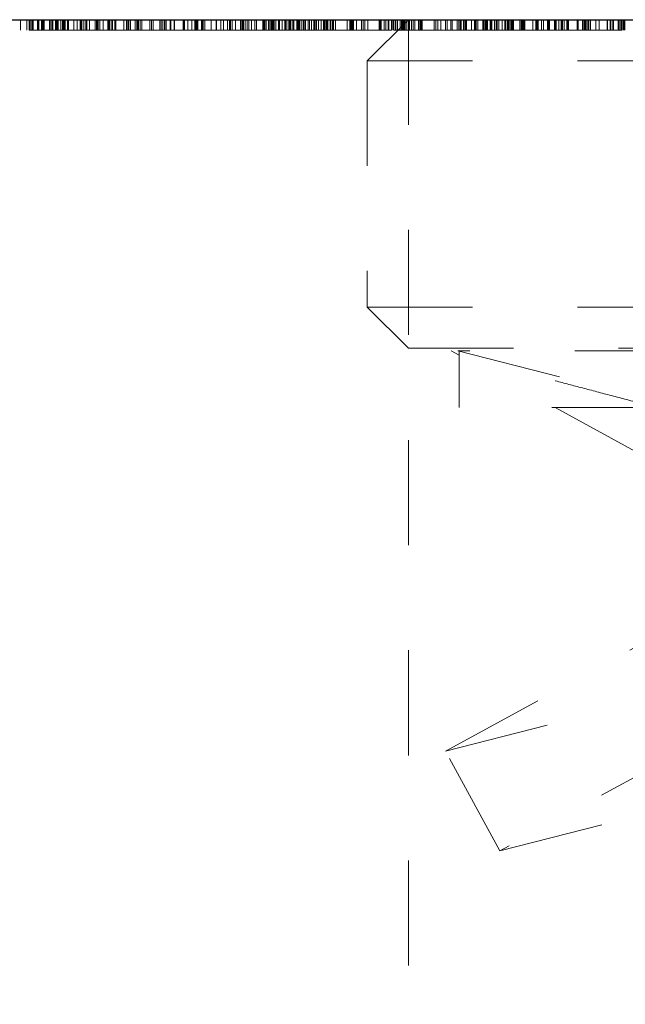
# Model space of a CAD drawing. Header units: inches. Extents: x 1802 to 2468, y -253 to -72.
# Tile 407 of 570: x 2185.037 to 2185.613, y -110.839 to -109.902. Entities that reach past the tile are written whole.
import ezdxf

# ---------------------------------------------------------------- set-up
doc = ezdxf.new("R2010")
doc.units = ezdxf.units.IN
doc.header["$LTSCALE"] = 0.5
doc.header["$MEASUREMENT"] = 0
doc.linetypes.add('HIDDEN', pattern=[0.225, 0.15, -0.075])
doc.layers.add('DST-M-S', color=53, linetype='Continuous')
doc.layers.add('SVF-M-S', color=8, linetype='Continuous')

msp = doc.modelspace()

# ---------------------------------------------------------------- linework, layer by layer
at = {"layer": 'DST-M-S', "linetype": 'Continuous', "lineweight": 25}
msp.add_line((2184.90027, -109.90203), (2192.88027, -109.90203), dxfattribs=at)
at = {"layer": 'DST-M-S', "linetype": 'HIDDEN', "lineweight": 18}
for p, q in [((2185.03763, -109.91203), (2185.03763, -109.90203)), ((2185.04379, -109.91203), (2185.04379, -109.90203)), ((2185.04593, -109.91203), (2185.04593, -109.90203)), ((2185.04687, -109.91203), (2185.04687, -109.90203)), ((2185.0484, -109.91203), (2185.0484, -109.90203)), ((2185.04939, -109.91203), (2185.04939, -109.90203)), ((2185.04975, -109.91203), (2185.04975, -109.90203)), ((2185.05379, -109.91203), (2185.05379, -109.90203)), ((2185.05456, -109.91203), (2185.05456, -109.90203)), ((2185.05456, -109.90203), (2185.05456, -109.91203)), ((2185.05504, -109.91203), (2185.05504, -109.90203)), ((2185.05763, -109.91203), (2185.05763, -109.90203)), ((2185.0586, -109.91203), (2185.0586, -109.90203)), ((2185.05917, -109.91203), (2185.05917, -109.90203)), ((2185.06016, -109.91203), (2185.06016, -109.90203)), ((2185.06528, -109.91203), (2185.06528, -109.90203)), ((2185.06638, -109.91203), (2185.06638, -109.90203)), ((2185.06763, -109.91203), (2185.06763, -109.90203)), ((2185.06851, -109.91203), (2185.06851, -109.90203)), ((2185.07088, -109.91203), (2185.07088, -109.90203)), ((2185.07148, -109.91203), (2185.07148, -109.90203)), ((2185.07225, -109.91203), (2185.07225, -109.90203)), ((2185.07278, -109.91203), (2185.07278, -109.90203)), ((2185.07321, -109.91203), (2185.07321, -109.90203)), ((2185.07348, -109.91203), (2185.07348, -109.90203)), ((2185.0761, -109.91203), (2185.0761, -109.90203)), ((2185.07763, -109.91203), (2185.07763, -109.90203)), ((2185.07851, -109.91203), (2185.07851, -109.90203)), ((2185.07961, -109.91203), (2185.07961, -109.90203)), ((2185.0797, -109.91203), (2185.0797, -109.90203)), ((2185.08013, -109.91203), (2185.08013, -109.90203)), ((2185.08225, -109.91203), (2185.08225, -109.90203)), ((2185.08283, -109.91203), (2185.08283, -109.90203)), ((2185.08343, -109.91203), (2185.08343, -109.90203)), ((2185.0884, -109.91203), (2185.0884, -109.90203)), ((2185.09148, -109.91203), (2185.09148, -109.90203)), ((2185.09456, -109.91203), (2185.09456, -109.90203)), ((2185.09521, -109.91203), (2185.09521, -109.90203)), ((2185.0961, -109.91203), (2185.0961, -109.90203)), ((2185.09807, -109.91203), (2185.09807, -109.90203)), ((2185.09994, -109.91203), (2185.09994, -109.90203)), ((2185.10047, -109.91203), (2185.10047, -109.90203)), ((2185.1009, -109.91203), (2185.1009, -109.90203)), ((2185.10324, -109.91203), (2185.10324, -109.90203)), ((2185.10872, -109.91203), (2185.10872, -109.90203)), ((2185.10994, -109.91203), (2185.10994, -109.90203)), ((2185.11047, -109.91203), (2185.11047, -109.90203)), ((2185.11148, -109.91203), (2185.11148, -109.90203)), ((2185.11302, -109.91203), (2185.11302, -109.90203)), ((2185.11636, -109.91203), (2185.11636, -109.90203)), ((2185.12071, -109.91203), (2185.12071, -109.90203)), ((2185.12148, -109.91203), (2185.12148, -109.90203)), ((2185.12203, -109.91203), (2185.12203, -109.90203)), ((2185.12225, -109.91203), (2185.12225, -109.90203)), ((2185.12379, -109.91203), (2185.12379, -109.90203)), ((2185.12533, -109.91203), (2185.12533, -109.90203)), ((2185.12732, -109.91203), (2185.12732, -109.90203)), ((2185.12851, -109.91203), (2185.12851, -109.90203)), ((2185.1361, -109.91203), (2185.1361, -109.90203)), ((2185.13851, -109.91203), (2185.13851, -109.90203)), ((2185.13977, -109.91203), (2185.13977, -109.90203)), ((2185.13994, -109.91203), (2185.13994, -109.90203)), ((2185.14047, -109.91203), (2185.14047, -109.90203)), ((2185.1409, -109.91203), (2185.1409, -109.90203)), ((2185.14225, -109.91203), (2185.14225, -109.90203)), ((2185.14687, -109.91203), (2185.14687, -109.90203)), ((2185.1484, -109.91203), (2185.1484, -109.90203)), ((2185.14905, -109.91203), (2185.14905, -109.90203)), ((2185.14994, -109.91203), (2185.14994, -109.90203)), ((2185.15148, -109.91203), (2185.15148, -109.90203)), ((2185.15302, -109.91203), (2185.15302, -109.90203)), ((2185.16071, -109.91203), (2185.16071, -109.90203)), ((2185.16225, -109.91203), (2185.16225, -109.90203)), ((2185.16379, -109.91203), (2185.16379, -109.90203)), ((2185.17021, -109.91203), (2185.17021, -109.90203)), ((2185.17148, -109.91203), (2185.17148, -109.90203)), ((2185.17302, -109.91203), (2185.17302, -109.90203)), ((2185.17456, -109.91203), (2185.17456, -109.90203)), ((2185.17588, -109.91203), (2185.17588, -109.90203)), ((2185.17628, -109.91203), (2185.17628, -109.90203)), ((2185.18006, -109.91203), (2185.18006, -109.90203)), ((2185.18071, -109.91203), (2185.18071, -109.90203)), ((2185.18379, -109.91203), (2185.18379, -109.90203)), ((2185.18425, -109.91203), (2185.18425, -109.90203)), ((2185.19249, -109.91203), (2185.19249, -109.90203)), ((2185.19254, -109.91203), (2185.19254, -109.90203)), ((2185.19302, -109.91203), (2185.19302, -109.90203)), ((2185.19343, -109.91203), (2185.19343, -109.90203)), ((2185.19351, -109.91203), (2185.19351, -109.90203)), ((2185.19362, -109.91203), (2185.19362, -109.90203)), ((2185.19703, -109.91203), (2185.19703, -109.90203)), ((2185.20071, -109.91203), (2185.20071, -109.90203)), ((2185.20351, -109.91203), (2185.20351, -109.90203)), ((2185.20379, -109.91203), (2185.20379, -109.90203)), ((2185.20456, -109.91203), (2185.20456, -109.90203)), ((2185.20509, -109.91203), (2185.20509, -109.90203)), ((2185.20533, -109.91203), (2185.20533, -109.90203)), ((2185.20552, -109.91203), (2185.20552, -109.90203)), ((2185.20576, -109.91203), (2185.20576, -109.90203)), ((2185.20586, -109.91203), (2185.20586, -109.90203)), ((2185.20629, -109.91203), (2185.20629, -109.90203)), ((2185.20994, -109.91203), (2185.20994, -109.90203)), ((2185.21062, -109.91203), (2185.21062, -109.90203)), ((2185.21148, -109.91203), (2185.21148, -109.90203)), ((2185.21158, -109.91203), (2185.21158, -109.90203)), ((2185.21302, -109.91203), (2185.21302, -109.90203)), ((2185.21917, -109.91203), (2185.21917, -109.90203)), ((2185.22379, -109.91203), (2185.22379, -109.90203)), ((2185.22422, -109.91203), (2185.22422, -109.90203)), ((2185.2284, -109.91203), (2185.2284, -109.90203)), ((2185.23093, -109.91203), (2185.23093, -109.90203)), ((2185.23456, -109.91203), (2185.23456, -109.90203)), ((2185.23662, -109.91203), (2185.23662, -109.90203)), ((2185.23763, -109.91203), (2185.23763, -109.90203)), ((2185.23917, -109.91203), (2185.23917, -109.90203)), ((2185.24225, -109.91203), (2185.24225, -109.90203)), ((2185.24699, -109.91203), (2185.24699, -109.90203)), ((2185.2484, -109.91203), (2185.2484, -109.90203)), ((2185.24917, -109.91203), (2185.24917, -109.90203)), ((2185.24994, -109.91203), (2185.24994, -109.90203)), ((2185.25148, -109.91203), (2185.25148, -109.90203)), ((2185.25351, -109.91203), (2185.25351, -109.90203)), ((2185.25501, -109.91203), (2185.25501, -109.90203)), ((2185.25763, -109.91203), (2185.25763, -109.90203)), ((2185.26071, -109.91203), (2185.26071, -109.90203)), ((2185.26225, -109.91203), (2185.26225, -109.90203)), ((2185.2684, -109.91203), (2185.2684, -109.90203)), ((2185.26848, -109.91203), (2185.26848, -109.90203)), ((2185.26963, -109.91203), (2185.26963, -109.90203)), ((2185.26994, -109.91203), (2185.26994, -109.90203)), ((2185.27101, -109.91203), (2185.27101, -109.90203)), ((2185.27101, -109.91203), (2185.27101, -109.90203)), ((2185.27155, -109.91203), (2185.27155, -109.90203)), ((2185.27379, -109.91203), (2185.27379, -109.90203)), ((2185.27494, -109.91203), (2185.27494, -109.90203)), ((2185.2761, -109.91203), (2185.2761, -109.90203)), ((2185.27675, -109.91203), (2185.27675, -109.90203)), ((2185.27763, -109.91203), (2185.27763, -109.90203)), ((2185.27778, -109.91203), (2185.27778, -109.90203)), ((2185.27893, -109.91203), (2185.27893, -109.90203)), ((2185.27917, -109.91203), (2185.27917, -109.90203)), ((2185.28071, -109.91203), (2185.28071, -109.90203)), ((2185.28307, -109.91203), (2185.28307, -109.90203)), ((2185.28422, -109.91203), (2185.28422, -109.90203)), ((2185.28687, -109.91203), (2185.28687, -109.90203)), ((2185.28915, -109.91203), (2185.28915, -109.90203)), ((2185.28999, -109.91203), (2185.28999, -109.90203)), ((2185.29101, -109.91203), (2185.29101, -109.90203)), ((2185.29302, -109.91203), (2185.29302, -109.90203)), ((2185.29417, -109.91203), (2185.29417, -109.90203)), ((2185.29449, -109.91203), (2185.29449, -109.90203)), ((2185.29456, -109.91203), (2185.29456, -109.90203)), ((2185.2961, -109.91203), (2185.2961, -109.90203)), ((2185.29763, -109.91203), (2185.29763, -109.90203)), ((2185.2979, -109.91203), (2185.2979, -109.90203)), ((2185.30071, -109.91203), (2185.30071, -109.90203)), ((2185.30158, -109.91203), (2185.30158, -109.90203)), ((2185.30232, -109.91203), (2185.30232, -109.90203)), ((2185.30316, -109.91203), (2185.30316, -109.90203)), ((2185.30348, -109.91203), (2185.30348, -109.90203)), ((2185.30357, -109.91203), (2185.30357, -109.90203)), ((2185.30533, -109.91203), (2185.30533, -109.90203)), ((2185.3054, -109.91203), (2185.3054, -109.90203)), ((2185.30713, -109.91203), (2185.30713, -109.90203)), ((2185.30742, -109.91203), (2185.30742, -109.90203)), ((2185.30763, -109.91203), (2185.30763, -109.90203)), ((2185.30879, -109.91203), (2185.30879, -109.90203)), ((2185.31148, -109.91203), (2185.31148, -109.90203)), ((2185.31162, -109.91203), (2185.31162, -109.90203)), ((2185.31278, -109.91203), (2185.31278, -109.90203)), ((2185.31456, -109.91203), (2185.31456, -109.90203)), ((2185.31691, -109.91203), (2185.31691, -109.90203)), ((2185.31763, -109.91203), (2185.31763, -109.90203)), ((2185.31807, -109.91203), (2185.31807, -109.90203)), ((2185.31939, -109.91203), (2185.31939, -109.90203)), ((2185.32131, -109.91203), (2185.32131, -109.90203)), ((2185.32379, -109.91203), (2185.32379, -109.90203)), ((2185.32384, -109.91203), (2185.32384, -109.90203)), ((2185.32602, -109.91203), (2185.32602, -109.90203)), ((2185.32687, -109.91203), (2185.32687, -109.90203)), ((2185.32708, -109.91203), (2185.32708, -109.90203)), ((2185.3284, -109.91203), (2185.3284, -109.90203)), ((2185.32879, -109.91203), (2185.32879, -109.90203)), ((2185.32908, -109.91203), (2185.32908, -109.90203)), ((2185.32951, -109.91203), (2185.32951, -109.90203)), ((2185.33028, -109.91203), (2185.33028, -109.90203)), ((2185.33225, -109.91203), (2185.33225, -109.90203)), ((2185.33302, -109.91203), (2185.33302, -109.90203)), ((2185.33456, -109.91203), (2185.33456, -109.90203)), ((2185.33552, -109.91203), (2185.33552, -109.90203)), ((2185.33763, -109.91203), (2185.33763, -109.90203)), ((2185.34872, -109.91203), (2185.34872, -109.90203)), ((2185.35105, -109.91203), (2185.35105, -109.90203)), ((2185.35141, -109.91203), (2185.35141, -109.90203)), ((2185.35251, -109.91203), (2185.35251, -109.90203)), ((2185.35302, -109.91203), (2185.35302, -109.90203)), ((2185.35357, -109.91203), (2185.35357, -109.90203)), ((2185.35451, -109.91203), (2185.35451, -109.90203)), ((2185.35456, -109.91203), (2185.35456, -109.90203)), ((2185.35763, -109.91203), (2185.35763, -109.90203)), ((2185.36225, -109.91203), (2185.36225, -109.90203)), ((2185.36379, -109.91203), (2185.36379, -109.90203)), ((2185.36533, -109.91203), (2185.36533, -109.90203)), ((2185.3684, -109.91203), (2185.3684, -109.90203)), ((2185.37917, -109.91203), (2185.37917, -109.90203)), ((2185.37994, -109.91203), (2185.37994, -109.90203)), ((2185.38047, -109.91203), (2185.38047, -109.90203)), ((2185.3809, -109.91203), (2185.3809, -109.90203)), ((2185.38379, -109.91203), (2185.38379, -109.90203)), ((2185.38533, -109.91203), (2185.38533, -109.90203)), ((2185.38775, -109.91203), (2185.38775, -109.90203)), ((2185.3884, -109.91203), (2185.3884, -109.90203)), ((2185.39066, -109.91203), (2185.39066, -109.90203)), ((2185.39194, -109.91203), (2185.39194, -109.90203)), ((2185.39302, -109.91203), (2185.39302, -109.90203)), ((2185.39456, -109.91203), (2185.39456, -109.90203)), ((2185.3961, -109.91203), (2185.3961, -109.90203)), ((2185.39646, -109.91203), (2185.39646, -109.90203)), ((2185.39917, -109.91203), (2185.39917, -109.90203)), ((2185.40018, -109.91203), (2185.40018, -109.90203)), ((2185.40112, -109.91203), (2185.40112, -109.90203)), ((2185.40225, -109.91203), (2185.40225, -109.90203)), ((2185.40331, -109.91203), (2185.40331, -109.90203)), ((2185.40379, -109.91203), (2185.40379, -109.90203)), ((2185.40533, -109.91203), (2185.40533, -109.90203)), ((2185.40682, -109.90203), (2185.40682, -111.90203)), ((2185.4078, -109.91203), (2185.4078, -109.90203)), ((2185.40978, -109.91203), (2185.40978, -109.90203)), ((2185.41148, -109.91203), (2185.41148, -109.90203)), ((2185.41302, -109.91203), (2185.41302, -109.90203)), ((2185.41653, -109.91203), (2185.41653, -109.90203)), ((2185.41662, -109.91203), (2185.41662, -109.90203)), ((2185.41706, -109.91203), (2185.41706, -109.90203)), ((2185.41725, -109.91203), (2185.41725, -109.90203)), ((2185.41831, -109.91203), (2185.41831, -109.90203)), ((2185.41879, -109.91203), (2185.41879, -109.90203)), ((2185.41927, -109.91203), (2185.41927, -109.90203)), ((2185.41994, -109.91203), (2185.41994, -109.90203)), ((2185.43148, -109.91203), (2185.43148, -109.90203)), ((2185.43302, -109.91203), (2185.43302, -109.90203)), ((2185.43499, -109.91203), (2185.43499, -109.90203)), ((2185.43763, -109.91203), (2185.43763, -109.90203)), ((2185.44225, -109.91203), (2185.44225, -109.90203)), ((2185.44379, -109.91203), (2185.44379, -109.90203)), ((2185.44739, -109.91203), (2185.44739, -109.90203)), ((2185.4484, -109.91203), (2185.4484, -109.90203)), ((2185.45337, -109.91203), (2185.45337, -109.90203)), ((2185.45487, -109.91203), (2185.45487, -109.90203)), ((2185.45533, -109.91203), (2185.45533, -109.90203)), ((2185.45643, -109.91203), (2185.45643, -109.90203)), ((2185.45715, -109.91203), (2185.45715, -109.90203)), ((2185.45917, -109.91203), (2185.45917, -109.90203)), ((2185.46071, -109.91203), (2185.46071, -109.90203)), ((2185.46165, -109.91203), (2185.46165, -109.90203)), ((2185.46225, -109.91203), (2185.46225, -109.90203)), ((2185.46687, -109.91203), (2185.46687, -109.90203)), ((2185.46994, -109.91203), (2185.46994, -109.90203)), ((2185.47037, -109.91203), (2185.47037, -109.90203)), ((2185.47047, -109.91203), (2185.47047, -109.90203)), ((2185.4709, -109.91203), (2185.4709, -109.90203)), ((2185.47132, -109.91203), (2185.47132, -109.90203)), ((2185.47148, -109.91203), (2185.47148, -109.90203)), ((2185.47309, -109.91203), (2185.47309, -109.90203)), ((2185.47763, -109.91203), (2185.47763, -109.90203)), ((2185.47809, -109.91203), (2185.47809, -109.90203)), ((2185.47826, -109.91203), (2185.47826, -109.90203)), ((2185.47963, -109.91203), (2185.47963, -109.90203)), ((2185.48071, -109.91203), (2185.48071, -109.90203)), ((2185.48107, -109.91203), (2185.48107, -109.90203)), ((2185.48225, -109.91203), (2185.48225, -109.90203)), ((2185.48456, -109.91203), (2185.48456, -109.90203)), ((2185.48533, -109.91203), (2185.48533, -109.90203)), ((2185.48622, -109.91203), (2185.48622, -109.90203)), ((2185.48884, -109.91203), (2185.48884, -109.90203)), ((2185.4904, -109.91203), (2185.4904, -109.90203)), ((2185.49071, -109.91203), (2185.49071, -109.90203)), ((2185.49143, -109.91203), (2185.49143, -109.90203)), ((2185.49297, -109.91203), (2185.49297, -109.90203)), ((2185.49302, -109.91203), (2185.49302, -109.90203)), ((2185.4961, -109.91203), (2185.4961, -109.90203)), ((2185.49864, -109.91203), (2185.49864, -109.90203)), ((2185.49958, -109.91203), (2185.49958, -109.90203)), ((2185.50124, -109.91203), (2185.50124, -109.90203)), ((2185.50177, -109.91203), (2185.50177, -109.90203)), ((2185.50187, -109.91203), (2185.50187, -109.90203)), ((2185.50225, -109.91203), (2185.50225, -109.90203)), ((2185.5034, -109.91203), (2185.5034, -109.90203)), ((2185.50456, -109.91203), (2185.50456, -109.90203)), ((2185.50533, -109.91203), (2185.50533, -109.90203)), ((2185.50626, -109.91203), (2185.50626, -109.90203)), ((2185.50687, -109.91203), (2185.50687, -109.90203)), ((2185.51302, -109.91203), (2185.51302, -109.90203)), ((2185.51432, -109.91203), (2185.51432, -109.90203)), ((2185.51456, -109.91203), (2185.51456, -109.90203)), ((2185.51491, -109.91203), (2185.51491, -109.90203)), ((2185.51499, -109.91203), (2185.51499, -109.90203)), ((2185.51509, -109.91203), (2185.51509, -109.90203)), ((2185.51552, -109.91203), (2185.51552, -109.90203)), ((2185.5161, -109.91203), (2185.5161, -109.90203)), ((2185.51677, -109.91203), (2185.51677, -109.90203)), ((2185.51763, -109.91203), (2185.51763, -109.90203)), ((2185.51773, -109.91203), (2185.51773, -109.90203)), ((2185.52533, -109.91203), (2185.52533, -109.90203)), ((2185.52804, -109.91203), (2185.52804, -109.90203)), ((2185.52917, -109.91203), (2185.52917, -109.90203)), ((2185.52939, -109.91203), (2185.52939, -109.90203)), ((2185.52994, -109.91203), (2185.52994, -109.90203)), ((2185.53047, -109.91203), (2185.53047, -109.90203)), ((2185.53345, -109.91203), (2185.53345, -109.90203)), ((2185.53543, -109.91203), (2185.53543, -109.90203)), ((2185.53917, -109.91203), (2185.53917, -109.90203)), ((2185.53949, -109.91203), (2185.53949, -109.90203)), ((2185.53994, -109.91203), (2185.53994, -109.90203)), ((2185.54071, -109.91203), (2185.54071, -109.90203)), ((2185.54105, -109.91203), (2185.54105, -109.90203)), ((2185.54586, -109.91203), (2185.54586, -109.90203)), ((2185.54687, -109.91203), (2185.54687, -109.90203)), ((2185.54763, -109.91203), (2185.54763, -109.90203)), ((2185.54994, -109.91203), (2185.54994, -109.90203)), ((2185.55225, -109.91203), (2185.55225, -109.90203)), ((2185.55337, -109.91203), (2185.55337, -109.90203)), ((2185.55348, -109.91203), (2185.55348, -109.90203)), ((2185.55526, -109.91203), (2185.55526, -109.90203)), ((2185.55763, -109.91203), (2185.55763, -109.90203)), ((2185.5584, -109.91203), (2185.5584, -109.90203)), ((2185.55893, -109.91203), (2185.55893, -109.90203)), ((2185.55917, -109.91203), (2185.55917, -109.90203)), ((2185.55937, -109.91203), (2185.55937, -109.90203)), ((2185.56763, -109.91203), (2185.56763, -109.90203)), ((2185.56816, -109.91203), (2185.56816, -109.90203)), ((2185.5686, -109.91203), (2185.5686, -109.90203)), ((2185.57265, -109.91203), (2185.57265, -109.90203)), ((2185.57379, -109.91203), (2185.57379, -109.90203)), ((2185.57456, -109.91203), (2185.57456, -109.90203)), ((2185.57521, -109.91203), (2185.57521, -109.90203)), ((2185.57533, -109.91203), (2185.57533, -109.90203)), ((2185.57605, -109.91203), (2185.57605, -109.90203)), ((2185.5761, -109.91203), (2185.5761, -109.90203)), ((2185.57759, -109.91203), (2185.57759, -109.90203)), ((2185.5786, -109.91203), (2185.5786, -109.90203)), ((2185.58016, -109.91203), (2185.58016, -109.90203)), ((2185.58528, -109.91203), (2185.58528, -109.90203)), ((2185.5884, -109.91203), (2185.5884, -109.90203)), ((2185.5961, -109.91203), (2185.5961, -109.90203)), ((2185.59636, -109.91203), (2185.59636, -109.90203)), ((2185.59893, -109.91203), (2185.59893, -109.90203)), ((2185.59917, -109.91203), (2185.59917, -109.90203)), ((2185.60071, -109.91203), (2185.60071, -109.90203)), ((2185.60203, -109.91203), (2185.60203, -109.90203)), ((2185.6067, -109.91203), (2185.6067, -109.90203)), ((2185.60687, -109.91203), (2185.60687, -109.90203)), ((2185.60761, -109.91203), (2185.60761, -109.90203)), ((2185.60894, -109.91203), (2185.60894, -109.90203)), ((2185.60938, -109.91203), (2185.60938, -109.90203)), ((2185.60994, -109.91203), (2185.60994, -109.90203)), ((2185.61031, -109.91203), (2185.61031, -109.90203)), ((2185.61148, -109.91203), (2185.61148, -109.90203)), ((2185.61263, -109.91203), (2185.61263, -109.90203)), ((2185.61295, -109.91203), (2185.61295, -109.90203)), ((2185.10872, -109.91203), (2185.10982, -109.91203)), ((2185.15148, -109.91203), (2185.11302, -109.91203)), ((2185.1361, -109.91203), (2185.13449, -109.91203)), ((2185.16225, -109.91203), (2185.15148, -109.91203)), ((2185.18071, -109.91203), (2185.16225, -109.91203)), ((2185.18379, -109.91203), (2185.18071, -109.91203)), ((2185.19302, -109.91203), (2185.18379, -109.91203)), ((2185.24994, -109.91203), (2185.19302, -109.91203)), ((2185.26225, -109.91203), (2185.24994, -109.91203)), ((2185.26994, -109.91203), (2185.26225, -109.91203)), ((2185.30713, -109.91203), (2185.26994, -109.91203)), ((2185.3684, -109.91203), (2185.35456, -109.91203)), ((2185.37917, -109.91203), (2185.3684, -109.91203)), ((2185.38775, -109.91203), (2185.37917, -109.91203)), ((2185.39077, -109.91203), (2185.38775, -109.91203)), ((2185.46071, -109.91203), (2185.39302, -109.91203)), ((2185.46225, -109.91203), (2185.46071, -109.91203)), ((2185.46687, -109.91203), (2185.46225, -109.91203)), ((2185.47763, -109.91203), (2185.46687, -109.91203)), ((2185.48225, -109.91203), (2185.47763, -109.91203)), ((2185.49302, -109.91203), (2185.48225, -109.91203)), ((2185.49072, -109.91203), (2185.48622, -109.91203)), ((2185.50177, -109.91203), (2185.49302, -109.91203)), ((2185.54586, -109.91203), (2185.50177, -109.91203)), ((2185.55917, -109.91203), (2185.54586, -109.91203)), ((2185.57605, -109.91203), (2185.55917, -109.91203)), ((2185.5707, -109.91203), (2185.55937, -109.91203)), ((2185.57759, -109.91203), (2185.57605, -109.91203)), ((2185.60994, -109.91203), (2185.57759, -109.91203))]:
    msp.add_line(p, q, dxfattribs=at)
for points, knots in [([(2185.08343, -109.91203), (2185.07887, -109.91203), (2185.06976, -109.91203), (2185.05829, -109.91203), (2185.04987, -109.91203), (2185.04724, -109.91203), (2185.04593, -109.91203)], [0, 0, 0, 0, 0.280221, 0.559914, 0.779952, 1, 1, 1, 1]), ([(2185.12071, -109.91203), (2185.12061, -109.91203), (2185.12041, -109.91203), (2185.11316, -109.91203), (2185.0992, -109.91203), (2185.08868, -109.91203), (2185.08343, -109.91203)], [0, 0, 0, 0, 0.281655, 0.560111, 0.78008, 1, 1, 1, 1]), ([(2185.3684, -109.91203), (2185.36753, -109.91203), (2185.36577, -109.91203), (2185.35023, -109.91203), (2185.32838, -109.91203), (2185.31423, -109.91203), (2185.30713, -109.91203)], [0, 0, 0, 0, 0.280124, 0.559248, 0.778837, 1, 1, 1, 1]), ([(2185.60921, -109.91203), (2185.60871, -109.91203), (2185.59917, -109.91203), (2185.59996, -109.91203), (2185.60071, -109.91203)], [0, 0, 0, 0, 0.051525, 1, 1, 1, 1])]:
    msp.add_open_spline(points, degree=3, knots=knots, dxfattribs=at)
at = {"layer": 'SVF-M-S', "linetype": 'HIDDEN', "lineweight": 18}
for p, q in [((2185.40682, -109.90203), (2185.36777, -109.94108)), ((2185.36777, -109.94108), (2186.49277, -109.94108)), ((2185.36777, -109.94108), (2185.36777, -110.17548)), ((2185.36777, -110.17548), (2186.49277, -110.17548)), ((2185.36777, -110.17548), (2185.40682, -110.21453)), ((2185.40682, -110.21453), (2186.45372, -110.21453)), ((2185.45527, -110.22119), (2185.44766, -110.21703)), ((2185.45384, -110.21703), (2186.40527, -110.46003)), ((2185.66527, -110.21703), (2185.45384, -110.21703)), ((2185.45527, -110.22119), (2185.45527, -110.21703)), ((2185.45527, -110.22119), (2185.45527, -110.27103)), ((2185.64327, -110.27103), (2185.45527, -110.27103)), ((2185.62651, -110.31477), (2185.54647, -110.27103)), ((2185.44223, -110.598), (2186.40527, -110.35203)), ((2185.49402, -110.69277), (2186.40527, -110.46003)), ((2185.44223, -110.598), (2185.62651, -110.4973)), ((2185.49402, -110.69277), (2185.44223, -110.598)), ((2185.6783, -110.59207), (2185.49402, -110.69277))]:
    msp.add_line(p, q, dxfattribs=at)
msp.add_open_spline([(2185.64327, -110.27103), (2185.63301, -110.26835), (2185.61243, -110.26296), (2185.58395, -110.25546), (2185.5574, -110.24845), (2185.53364, -110.24214), (2185.51287, -110.23662), (2185.49508, -110.23187), (2185.4802, -110.22788), (2185.46977, -110.22509), (2185.46284, -110.22323), (2185.45852, -110.22207), (2185.45578, -110.22133), (2185.45544, -110.22124), (2185.45527, -110.22119)], degree=3, knots=[0, 0, 0, 0, 0.090906, 0.182436, 0.275962, 0.370191, 0.460738, 0.551945, 0.645266, 0.73933, 0.803861, 0.868641, 0.934189, 1, 1, 1, 1], dxfattribs=at)

doc.saveas('drawing.dxf')
